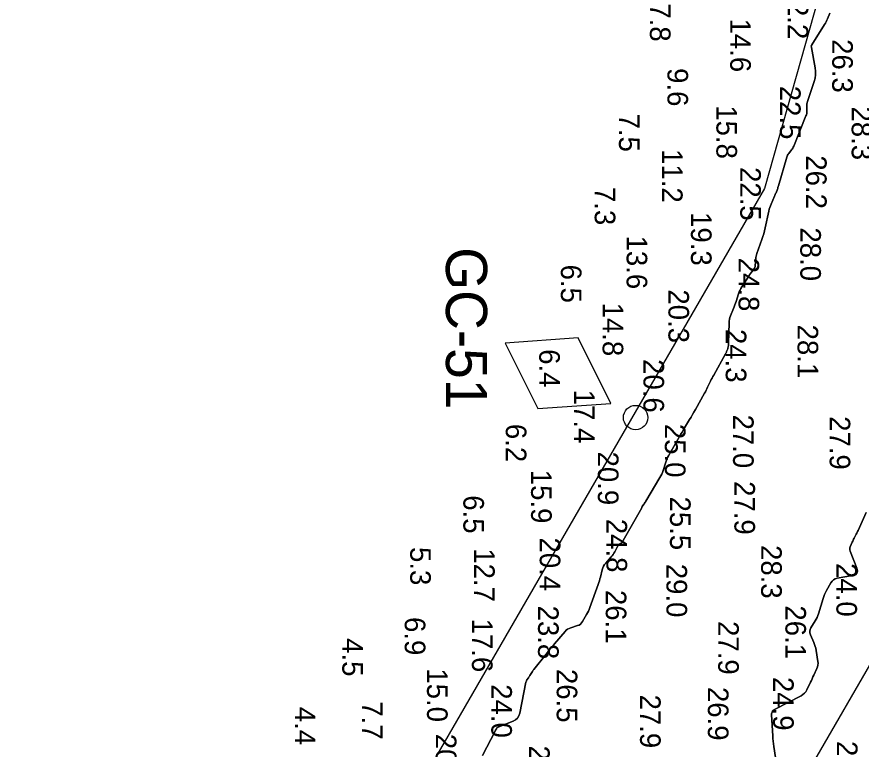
# Model space of a CAD drawing. Extents: x 1178573 to 1187098, y 693282 to 751751.
# Drawn here: x 1183434 to 1183946, y 747861 to 748305 of the extents above; entities that cross this region are included whole.
import ezdxf

# ---------------------------------------------------------------- set-up
doc = ezdxf.new("R2010")
doc.units = 0
for name, color, linetype in [('G-ANNO-PATT', 7, 'Continuous'), ('V-CHAN-NAID', 7, 'Continuous'), ('V-HYDS-MAJR', 7, 'Continuous'), ('V-HYDS-SOUN', 7, 'Continuous'), ('V-HYDS-SOUN-EXSS', 7, 'Continuous')]:
    doc.layers.add(name, color=color, linetype=linetype)

msp = doc.modelspace()

# ---------------------------------------------------------------- linework, layer by layer
at = {"layer": 'G-ANNO-PATT'}
msp.add_line((1182755.92, 745845.24), (1184123.8, 748210.03), dxfattribs=at)
for points in [[(1183936.7, 748375.52), (1183887.42, 748200.82), (1182571.6, 745926.03)], [(1183716.37, 747856.78), (1183723.95, 747871.72), (1183724.03, 747871.88), (1183724.11, 747872.03), (1183724.2, 747872.18), (1183724.29, 747872.32), (1183724.75, 747873.05), (1183724.8, 747873.13), (1183724.84, 747873.2), (1183724.88, 747873.28), (1183724.92, 747873.35), (1183725.06, 747873.66), (1183725.11, 747873.73), (1183725.16, 747873.79), (1183725.22, 747873.84), (1183725.3, 747873.88), (1183734.93, 747877.76), (1183736.4, 747878.55), (1183737.55, 747879.6), (1183738.38, 747880.93), (1183738.89, 747882.52), (1183742.68, 747901.28), (1183742.78, 747901.66), (1183742.92, 747902.03), (1183743.09, 747902.38), (1183743.3, 747902.72), (1183744.22, 747904.02), (1183744.45, 747904.35), (1183744.67, 747904.69), (1183744.89, 747905.02), (1183745.1, 747905.36), (1183746.29, 747907.3), (1183746.56, 747907.74), (1183746.85, 747908.16), (1183747.15, 747908.58), (1183747.46, 747908.98), (1183754.94, 747918.43), (1183756.19, 747919.99), (1183757.45, 747921.54), (1183758.73, 747923.08), (1183760.03, 747924.61), (1183766.44, 747932.13), (1183767.18, 747932.88), (1183767.99, 747933.5), (1183768.89, 747934), (1183769.88, 747934.38), (1183773.97, 747935.63), (1183774.93, 747936.02), (1183775.77, 747936.57), (1183776.48, 747937.27), (1183777.07, 747938.12), (1183779.5, 747942.37), (1183780.06, 747943.4), (1183780.57, 747944.45), (1183781.04, 747945.52), (1183781.46, 747946.61), (1183786.53, 747960.68), (1183786.91, 747961.77), (1183787.26, 747962.87), (1183787.58, 747963.98), (1183787.87, 747965.09), (1183788.99, 747969.57), (1183789.33, 747970.66), (1183789.79, 747971.69), (1183790.37, 747972.65), (1183791.07, 747973.55), (1183794.43, 747977.37), (1183795.02, 747978.08), (1183795.57, 747978.81), (1183796.07, 747979.58), (1183796.53, 747980.37), (1183798.3, 747983.6), (1183798.8, 747984.35), (1183799.4, 747984.98), (1183800.1, 747985.5), (1183800.9, 747985.9), (1183813.09, 748007.15), (1183813.07, 748007.43), (1183813.13, 748007.7), (1183813.28, 748007.97), (1183814.23, 748009.26), (1183814.34, 748009.41), (1183814.45, 748009.56), (1183814.56, 748009.72), (1183814.67, 748009.87), (1183815.1, 748010.48), (1183815.2, 748010.63), (1183815.31, 748010.79), (1183815.41, 748010.95), (1183815.5, 748011.11), (1183824, 748025.42), (1183824.58, 748026.46), (1183825.09, 748027.53), (1183825.54, 748028.62), (1183825.92, 748029.74), (1183827.32, 748034.29), (1183827.7, 748035.41), (1183828.14, 748036.51), (1183828.63, 748037.59), (1183829.19, 748038.63), (1183834.79, 748048.52), (1183835.66, 748050.05), (1183836.54, 748051.57), (1183837.43, 748053.09), (1183838.33, 748054.61), (1183841.95, 748060.66), (1183842.85, 748062.18), (1183843.74, 748063.7), (1183844.62, 748065.22), (1183845.49, 748066.76), (1183851.03, 748076.65), (1183851.52, 748077.55), (1183852, 748078.46), (1183852.47, 748079.37), (1183852.92, 748080.3), (1183854.69, 748084.02), (1183855.13, 748084.94), (1183855.6, 748085.86), (1183856.08, 748086.77), (1183856.58, 748087.67), (1183863.83, 748100.57), (1183864, 748100.88), (1183864.15, 748101.19), (1183864.3, 748101.51), (1183864.44, 748101.84), (1183864.96, 748103.18), (1183865.08, 748103.5), (1183865.18, 748103.82), (1183865.25, 748104.15), (1183865.31, 748104.49), (1183865.51, 748105.84), (1183865.55, 748106.18), (1183865.58, 748106.52), (1183865.61, 748106.86), (1183865.62, 748107.2), (1183865.94, 748119.17), (1183866.02, 748120.33), (1183866.19, 748121.46), (1183866.47, 748122.57), (1183866.85, 748123.66), (1183868.56, 748127.99), (1183868.98, 748129.08), (1183869.39, 748130.17), (1183869.78, 748131.26), (1183870.15, 748132.36), (1183871.7, 748136.95), (1183872.11, 748138.07), (1183872.59, 748139.16), (1183873.14, 748140.21), (1183873.75, 748141.23), (1183878.08, 748148), (1183878.41, 748148.51), (1183878.75, 748149.01), (1183879.11, 748149.5), (1183879.47, 748149.99), (1183880.96, 748151.92), (1183881.29, 748152.41), (1183881.53, 748152.94), (1183881.7, 748153.5), (1183881.78, 748154.09), (1183882.06, 748158.05), (1183882.15, 748158.9), (1183882.3, 748159.75), (1183882.5, 748160.58), (1183882.77, 748161.39), (1183885.84, 748169.95), (1183886.42, 748171.66), (1183886.95, 748173.38), (1183887.41, 748175.11), (1183887.82, 748176.87), (1183890.04, 748187.14), (1183890.29, 748188.19), (1183890.6, 748189.22), (1183890.96, 748190.23), (1183891.37, 748191.23), (1183893.52, 748196.12), (1183893.75, 748196.64), (1183893.97, 748197.17), (1183894.18, 748197.69), (1183894.39, 748198.23), (1183895.21, 748200.36), (1183895.41, 748200.89), (1183895.6, 748201.43), (1183895.77, 748201.97), (1183895.94, 748202.52), (1183900.9, 748219.82), (1183901.11, 748220.44), (1183901.38, 748221.04), (1183901.71, 748221.6), (1183902.1, 748222.13), (1183903.78, 748224.19), (1183904.17, 748224.71), (1183904.53, 748225.26), (1183904.84, 748225.84), (1183905.11, 748226.44), (1183912.59, 748244.83), (1183912.83, 748245.52), (1183913, 748246.23), (1183913.09, 748246.95), (1183913.11, 748247.68), (1183913.02, 748250.64), (1183913.03, 748251.38), (1183913.11, 748252.1), (1183913.25, 748252.82), (1183913.45, 748253.53), (1183917.56, 748265.82), (1183918.1, 748267.84), (1183918.38, 748269.87), (1183918.39, 748271.93), (1183918.15, 748274.01), (1183915.9, 748286.34), (1183915.88, 748286.43), (1183915.87, 748286.52), (1183915.85, 748286.62), (1183915.84, 748286.71), (1183915.79, 748287.13), (1183915.79, 748287.2), (1183915.79, 748287.27), (1183915.8, 748287.34), (1183915.83, 748287.41), (1183915.94, 748287.68), (1183915.97, 748287.75), (1183916, 748287.81), (1183916.03, 748287.88), (1183916.07, 748287.94), (1183923.84, 748300.37), (1183924.33, 748301.18), (1183924.78, 748302.02), (1183925.19, 748302.87), (1183925.57, 748303.74), (1183927, 748307.26)], [(1183949.15, 748004.32), (1183944.19, 747993.44), (1183943.91, 747992.84), (1183943.63, 747992.24), (1183943.33, 747991.64), (1183943.03, 747991.04), (1183941.81, 747988.67), (1183941.5, 747988.07), (1183941.21, 747987.47), (1183940.93, 747986.87), (1183940.65, 747986.26), (1183939.43, 747983.54), (1183939.21, 747982.88), (1183939.12, 747982.22), (1183939.17, 747981.55), (1183939.36, 747980.88), (1183943.4, 747970.42), (1183943.79, 747968.73), (1183943.49, 747967.43), (1183942.53, 747966.51), (1183940.88, 747965.97), (1183931.57, 747964.36), (1183930.35, 747964.02), (1183929.29, 747963.44), (1183928.39, 747962.63), (1183927.66, 747961.59), (1183925.06, 747956.97), (1183924.44, 747955.79), (1183923.89, 747954.6), (1183923.4, 747953.37), (1183922.98, 747952.11), (1183920.16, 747942.85), (1183919.77, 747941.71), (1183919.31, 747940.6), (1183918.78, 747939.52), (1183918.17, 747938.48), (1183915.61, 747934.36), (1183915.11, 747933.32), (1183914.9, 747932.26), (1183914.96, 747931.19), (1183915.3, 747930.09), (1183917.35, 747925.42), (1183917.81, 747924.26), (1183918.2, 747923.07), (1183918.51, 747921.87), (1183918.75, 747920.64), (1183919.83, 747913.91), (1183919.93, 747912.8), (1183919.86, 747911.72), (1183919.63, 747910.66), (1183919.23, 747909.62), (1183917.3, 747905.51), (1183916.82, 747904.49), (1183916.33, 747903.46), (1183915.85, 747902.44), (1183915.36, 747901.42), (1183913.06, 747896.6), (1183912.44, 747895.52), (1183911.68, 747894.59), (1183910.77, 747893.8), (1183909.71, 747893.15), (1183893.41, 747884.72), (1183893.29, 747884.66), (1183893.18, 747884.59), (1183893.07, 747884.51), (1183892.96, 747884.43), (1183892.54, 747884.1), (1183892.44, 747884.01), (1183892.36, 747883.91), (1183892.29, 747883.8), (1183892.24, 747883.68), (1183891.83, 747882.53), (1183891.76, 747882.29), (1183891.71, 747882.06), (1183891.69, 747881.81), (1183891.69, 747881.57), (1183892.39, 747868.87), (1183892.5, 747867.21), (1183892.66, 747865.55), (1183892.85, 747863.89), (1183893.08, 747862.23), (1183894.08, 747855.63)]]:
    msp.add_lwpolyline(points, dxfattribs=at)
at = {"layer": 'V-CHAN-NAID'}
msp.add_lwpolyline([(1183794.22, 748070.42), (1183774.32, 748110.15), (1183730, 748107.06), (1183749.89, 748067.33)], close=True, dxfattribs=at)
msp.add_circle((1183809.2, 748061.87), 7.39, dxfattribs=at)
at = {"layer": 'V-HYDS-MAJR'}
for points in [[(1183927, 748307.26), (1183925.57, 748303.74), (1183925.19, 748302.87), (1183924.78, 748302.02), (1183924.33, 748301.18), (1183923.84, 748300.37), (1183916.07, 748287.94), (1183916.03, 748287.88), (1183916, 748287.81), (1183915.97, 748287.75), (1183915.94, 748287.68), (1183915.83, 748287.41), (1183915.8, 748287.34), (1183915.79, 748287.27), (1183915.79, 748287.2), (1183915.79, 748287.13), (1183915.84, 748286.71), (1183915.85, 748286.62), (1183915.87, 748286.52), (1183915.88, 748286.43), (1183915.9, 748286.34), (1183918.15, 748274.01), (1183918.39, 748271.93), (1183918.38, 748269.87), (1183918.1, 748267.84), (1183917.56, 748265.82), (1183913.45, 748253.53), (1183913.25, 748252.82), (1183913.11, 748252.1), (1183913.03, 748251.38), (1183913.02, 748250.64), (1183913.11, 748247.68), (1183913.09, 748246.95), (1183913, 748246.23), (1183912.83, 748245.52), (1183912.59, 748244.83), (1183905.11, 748226.44), (1183904.84, 748225.84), (1183904.53, 748225.26), (1183904.17, 748224.71), (1183903.78, 748224.19), (1183902.1, 748222.13), (1183901.71, 748221.6), (1183901.38, 748221.04), (1183901.11, 748220.44), (1183900.9, 748219.82), (1183895.94, 748202.52), (1183895.77, 748201.97), (1183895.6, 748201.43), (1183895.41, 748200.89), (1183895.21, 748200.36), (1183894.39, 748198.23), (1183894.18, 748197.69), (1183893.97, 748197.17), (1183893.75, 748196.64), (1183893.52, 748196.12), (1183891.37, 748191.23), (1183890.96, 748190.23), (1183890.6, 748189.22), (1183890.29, 748188.19), (1183890.04, 748187.14), (1183887.82, 748176.87), (1183887.41, 748175.11), (1183886.95, 748173.38), (1183886.42, 748171.66), (1183885.84, 748169.95), (1183882.77, 748161.39), (1183882.5, 748160.58), (1183882.3, 748159.75), (1183882.15, 748158.9), (1183882.06, 748158.05), (1183881.78, 748154.09), (1183881.7, 748153.5), (1183881.53, 748152.94), (1183881.29, 748152.41), (1183880.96, 748151.92), (1183879.47, 748149.99), (1183879.11, 748149.5), (1183878.75, 748149.01), (1183878.41, 748148.51), (1183878.08, 748148), (1183873.75, 748141.23), (1183873.14, 748140.21), (1183872.59, 748139.16), (1183872.11, 748138.07), (1183871.7, 748136.95), (1183870.15, 748132.36), (1183869.78, 748131.26), (1183869.39, 748130.17), (1183868.98, 748129.08), (1183868.56, 748127.99), (1183866.85, 748123.66), (1183866.47, 748122.57), (1183866.19, 748121.46), (1183866.02, 748120.33), (1183865.94, 748119.17), (1183865.62, 748107.2), (1183865.61, 748106.86), (1183865.58, 748106.52), (1183865.55, 748106.18), (1183865.51, 748105.84), (1183865.31, 748104.49), (1183865.25, 748104.15), (1183865.18, 748103.82), (1183865.08, 748103.5), (1183864.96, 748103.18), (1183864.44, 748101.84), (1183864.3, 748101.51), (1183864.15, 748101.19), (1183864, 748100.88), (1183863.83, 748100.57), (1183856.58, 748087.67), (1183856.08, 748086.77), (1183855.6, 748085.86), (1183855.13, 748084.94), (1183854.69, 748084.02), (1183852.92, 748080.3), (1183852.47, 748079.37), (1183852, 748078.46), (1183851.52, 748077.55), (1183851.03, 748076.65), (1183845.49, 748066.76), (1183844.62, 748065.22), (1183843.74, 748063.7), (1183842.85, 748062.18), (1183841.95, 748060.66), (1183838.33, 748054.61), (1183837.43, 748053.09), (1183836.54, 748051.57), (1183835.66, 748050.05), (1183834.79, 748048.52), (1183829.19, 748038.63), (1183828.63, 748037.59), (1183828.14, 748036.51), (1183827.7, 748035.41), (1183827.32, 748034.29), (1183825.92, 748029.74), (1183825.54, 748028.62), (1183825.09, 748027.53), (1183824.58, 748026.46), (1183824, 748025.42), (1183815.5, 748011.11), (1183815.41, 748010.95), (1183815.31, 748010.79), (1183815.2, 748010.63), (1183815.1, 748010.48), (1183814.67, 748009.87), (1183814.56, 748009.72), (1183814.45, 748009.56), (1183814.34, 748009.41), (1183814.23, 748009.26), (1183813.28, 748007.97), (1183813.13, 748007.7), (1183813.07, 748007.43), (1183813.09, 748007.15), (1183800.9, 747985.9), (1183800.1, 747985.5), (1183799.4, 747984.98), (1183798.8, 747984.35), (1183798.3, 747983.6), (1183796.53, 747980.37), (1183796.07, 747979.58), (1183795.57, 747978.81), (1183795.02, 747978.08), (1183794.43, 747977.37), (1183791.07, 747973.55), (1183790.37, 747972.65), (1183789.79, 747971.69), (1183789.33, 747970.66), (1183788.99, 747969.57), (1183787.87, 747965.09), (1183787.58, 747963.98), (1183787.26, 747962.87), (1183786.91, 747961.77), (1183786.53, 747960.68), (1183781.46, 747946.61), (1183781.04, 747945.52), (1183780.57, 747944.45), (1183780.06, 747943.4), (1183779.5, 747942.37), (1183777.07, 747938.12), (1183776.48, 747937.27), (1183775.77, 747936.57), (1183774.93, 747936.02), (1183773.97, 747935.63), (1183769.88, 747934.38), (1183768.89, 747934), (1183767.99, 747933.5), (1183767.18, 747932.88), (1183766.44, 747932.13), (1183760.03, 747924.61), (1183758.73, 747923.08), (1183757.45, 747921.54), (1183756.19, 747919.99), (1183754.94, 747918.43), (1183747.46, 747908.98), (1183747.15, 747908.58), (1183746.85, 747908.16), (1183746.56, 747907.74), (1183746.29, 747907.3), (1183745.1, 747905.36), (1183744.89, 747905.02), (1183744.67, 747904.69), (1183744.45, 747904.35), (1183744.22, 747904.02), (1183743.3, 747902.72), (1183743.09, 747902.38), (1183742.92, 747902.03), (1183742.78, 747901.66), (1183742.68, 747901.28), (1183738.89, 747882.52), (1183738.38, 747880.93), (1183737.55, 747879.6), (1183736.4, 747878.55), (1183734.93, 747877.76), (1183725.3, 747873.88), (1183725.22, 747873.84), (1183725.16, 747873.79), (1183725.11, 747873.73), (1183725.06, 747873.66), (1183724.92, 747873.35), (1183724.88, 747873.28), (1183724.84, 747873.2), (1183724.8, 747873.13), (1183724.75, 747873.05), (1183724.29, 747872.32), (1183724.2, 747872.18), (1183724.11, 747872.03), (1183724.03, 747871.88), (1183723.95, 747871.72), (1183716.37, 747856.78)], [(1183894.08, 747855.63), (1183893.08, 747862.23), (1183892.85, 747863.89), (1183892.66, 747865.55), (1183892.5, 747867.21), (1183892.39, 747868.87), (1183891.69, 747881.57), (1183891.69, 747881.81), (1183891.71, 747882.06), (1183891.76, 747882.29), (1183891.83, 747882.53), (1183892.24, 747883.68), (1183892.29, 747883.8), (1183892.36, 747883.91), (1183892.44, 747884.01), (1183892.54, 747884.1), (1183892.96, 747884.43), (1183893.07, 747884.51), (1183893.18, 747884.59), (1183893.29, 747884.66), (1183893.41, 747884.72), (1183909.71, 747893.15), (1183910.77, 747893.8), (1183911.68, 747894.59), (1183912.44, 747895.52), (1183913.06, 747896.6), (1183915.36, 747901.42), (1183915.85, 747902.44), (1183916.33, 747903.46), (1183916.82, 747904.49), (1183917.3, 747905.51), (1183919.23, 747909.62), (1183919.63, 747910.66), (1183919.86, 747911.72), (1183919.93, 747912.8), (1183919.83, 747913.91), (1183918.75, 747920.64), (1183918.51, 747921.87), (1183918.2, 747923.07), (1183917.81, 747924.26), (1183917.35, 747925.42), (1183915.3, 747930.09), (1183914.96, 747931.19), (1183914.9, 747932.26), (1183915.11, 747933.32), (1183915.61, 747934.36), (1183918.17, 747938.48), (1183918.78, 747939.52), (1183919.31, 747940.6), (1183919.77, 747941.71), (1183920.16, 747942.85), (1183922.98, 747952.11), (1183923.4, 747953.37), (1183923.89, 747954.6), (1183924.44, 747955.79), (1183925.06, 747956.97), (1183927.66, 747961.59), (1183928.39, 747962.63), (1183929.29, 747963.44), (1183930.35, 747964.02), (1183931.57, 747964.36), (1183940.88, 747965.97), (1183942.53, 747966.51), (1183943.49, 747967.43), (1183943.79, 747968.73), (1183943.4, 747970.42), (1183939.36, 747980.88), (1183939.17, 747981.55), (1183939.12, 747982.22), (1183939.21, 747982.88), (1183939.43, 747983.54), (1183940.65, 747986.26), (1183940.93, 747986.87), (1183941.21, 747987.47), (1183941.5, 747988.07), (1183941.81, 747988.67), (1183943.03, 747991.04), (1183943.33, 747991.64), (1183943.63, 747992.24), (1183943.91, 747992.84), (1183944.19, 747993.44), (1183949.15, 748004.32)]]:
    msp.add_lwpolyline(points, dxfattribs=at)

# ---------------------------------------------------------------- texts
at = {"layer": 'V-CHAN-NAID'}
msp.add_text('GC-51', height=25, rotation=270, dxfattribs=at).set_placement((1183694.13, 748165.22))
at = {"layer": 'V-HYDS-SOUN'}
for s, p in [('22.2 ', (1183901.46, 748323.87)), ('7.8', (1183817.91, 748313.13)), ('14.6 ', (1183866.62, 748303.93)), ('26.3 ', (1183928.5, 748291.43)), ('9.6', (1183828.54, 748273.85)), ('22.5 ', (1183896.82, 748263.13)), ('15.8 ', (1183858.23, 748251.3)), ('28.3 ', (1183940.31, 748250.58)), ('7.5', (1183799.11, 748246.27)), ('11.2 ', (1183825.21, 748224.73)), ('26.2 ', (1183912.61, 748220.95)), ('22.5 ', (1183872.7, 748213.82)), ('7.3', (1183784.42, 748201.77)), ('19.3 ', (1183842.8, 748186.51)), ('28.0 ', (1183909.14, 748177.2)), ('13.6 ', (1183803.76, 748172.27)), ('24.8 ', (1183871.69, 748158.82)), ('6.5', (1183763.88, 748154.64)), ('20.3 ', (1183829.12, 748139.62)), ('14.8 ', (1183789.21, 748131.59)), ('24.3 ', (1183863.9, 748115.61)), ('28.1 ', (1183907.48, 748118.26)), ('6.4', (1183750.75, 748103.35)), ('20.6 ', (1183813.97, 748097.33)), ('27.0 ', (1183868.33, 748063.68)), ('6.2', (1183730.45, 748058.03)), ('25.0 ', (1183826.99, 748058.04)), ('27.9 ', (1183926.94, 748062.72)), ('20.9 ', (1183786.35, 748041.23)), ('15.9 ', (1183745.8, 748030.18)), ('27.9 ', (1183869.16, 748023.32)), ('6.5', (1183704.72, 748014.71)), ('25.5 ', (1183830.08, 748013.95)), ('24.8 ', (1183791.54, 748000.45)), ('20.4 ', (1183751.04, 747989.11)), ('5.3', (1183672.47, 747983.33)), ('12.7 ', (1183711.24, 747982.57)), ('28.3 ', (1183885.39, 747984.54)), ('29.0 ', (1183827.94, 747973.16)), ('24.0 ', (1183931.03, 747973.59)), ('26.1 ', (1183791.11, 747957.3)), ('23.8 ', (1183750.03, 747947.79)), ('26.1 ', (1183900.1, 747947.92)), ('6.9', (1183669.16, 747940.86)), ('17.6 ', (1183709.93, 747939.89)), ('27.9 ', (1183859.32, 747938.41)), ('4.5', (1183631.27, 747928.03)), ('15.0 ', (1183682.67, 747909.71)), ('26.5 ', (1183761.35, 747909.36)), ('24.9 ', (1183892.62, 747904.52)), ('24.0 ', (1183721.68, 747900.1)), ('27.9 ', (1183811.91, 747893.82)), ('26.9 ', (1183853.08, 747898.45)), ('7.7', (1183643.18, 747889.76)), ('4.4', (1183602.49, 747886.42)), ('20.8 ', (1183688.02, 747870.04)), ('22.6 ', (1183931.35, 747865.67)), ('27.9 ', (1183744.59, 747862.92))]:
    msp.add_text(s, height=12.5, rotation=270, dxfattribs=at).set_placement(p)
at = {"layer": 'V-HYDS-SOUN-EXSS'}
msp.add_text('17.4 ', height=12.5, rotation=270, dxfattribs=at).set_placement((1183771.91, 748078.77))

doc.saveas('drawing.dxf')
